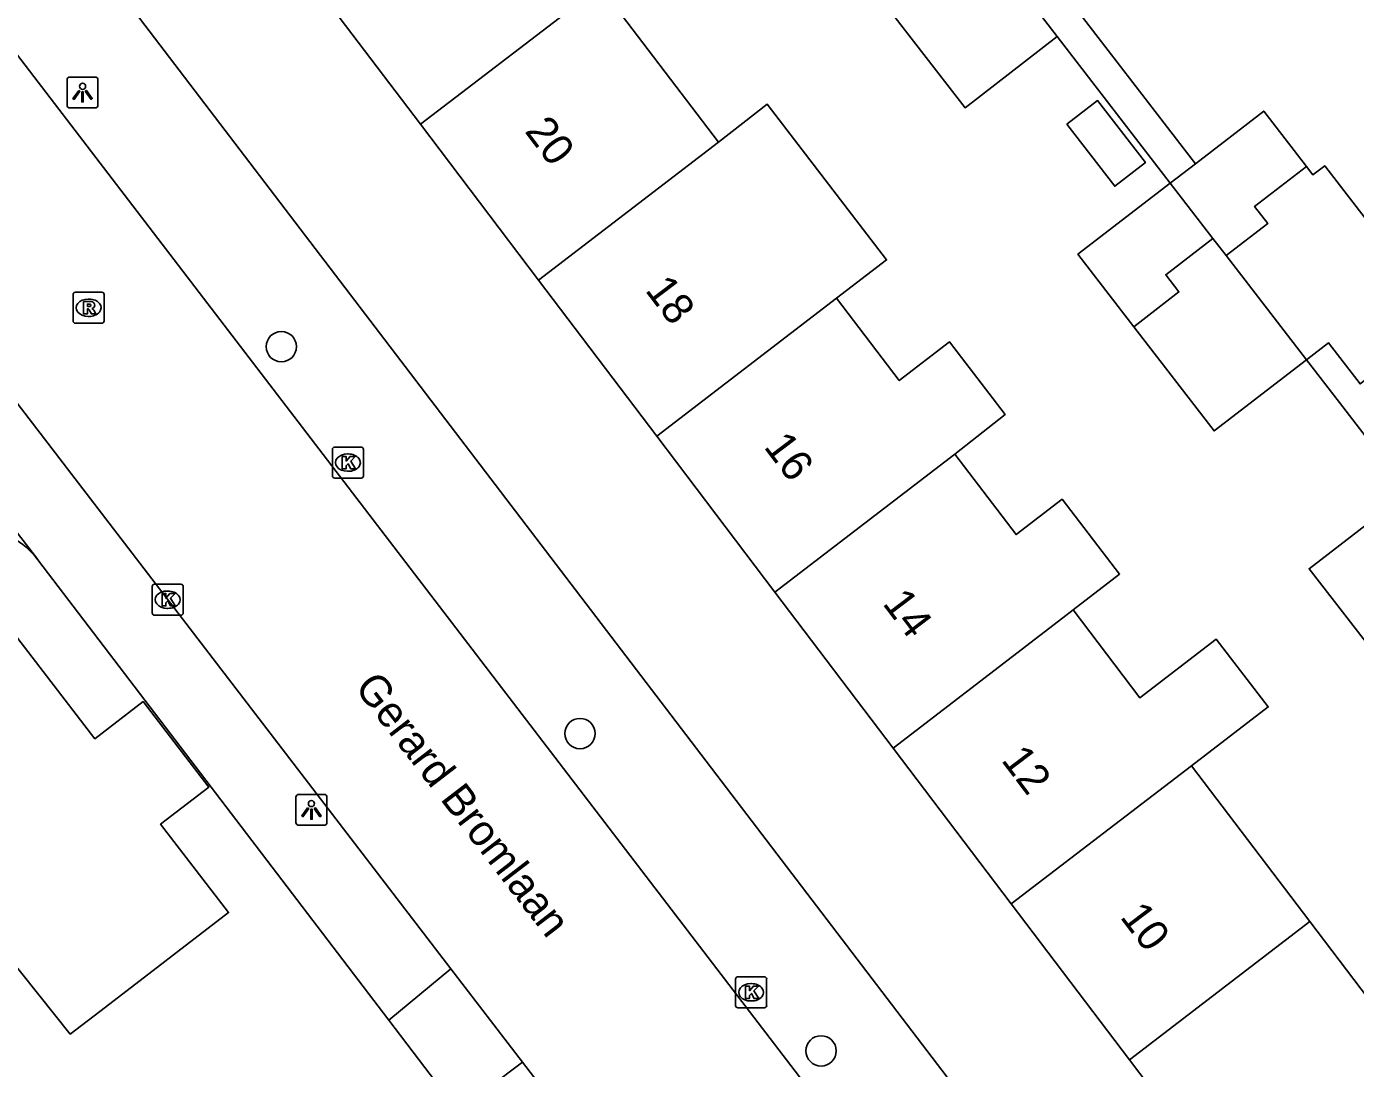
# Model space of a CAD drawing. Extents: x 159353 to 160616, y 385893 to 387321.
# Drawn here: x 159922.93 to 159965.77, y 386711.46 to 386745.06 of the extents above; entities that cross this region are included whole.
import ezdxf

# ---------------------------------------------------------------- set-up
doc = ezdxf.new("R2010")
doc.units = 0
for name, color, linetype in [('IMGEO_Boom', 7, 'Continuous'), ('IMGEO_Kolk', 7, 'Continuous'), ('IMGEO_Lichtpunt', 7, 'Continuous'), ('IMGEO_Openbare_ruimte_label', 7, 'Continuous'), ('IMGEO_Pand', 7, 'Continuous'), ('IMGEO_Pand_nummerreeks', 7, 'Continuous'), ('IMGEO_Rijbaan_lokaal_open', 7, 'Continuous'), ('IMGEO_Rioolput', 7, 'Continuous'), ('IMGEO_Voetpad_open', 7, 'Continuous')]:
    doc.layers.add(name, color=color, linetype=linetype)

msp = doc.modelspace()

# ---------------------------------------------------------------- linework, layer by layer
at = {"layer": 'IMGEO_Boom'}
for centre in [(159931.147, 386734.736), (159940.773, 386722.262), (159948.544, 386712.03)]:
    msp.add_circle(centre, 0.489, dxfattribs=at)
at = {"layer": 'IMGEO_Kolk'}
for p, q in [((159932.791, 386730.571), (159932.791, 386731.423)), ((159932.866, 386731.497), (159933.718, 386731.497)), ((159933.792, 386731.423), (159933.792, 386730.571)), ((159933.279, 386731.277), (159933.304, 386731.277)), ((159933.718, 386730.497), (159932.866, 386730.497)), ((159933.302, 386730.717), (159933.277, 386730.717)), ((159927.057, 386727.077), (159927.909, 386727.077)), ((159926.982, 386726.151), (159926.982, 386727.003)), ((159927.47, 386726.857), (159927.495, 386726.857)), ((159927.983, 386727.003), (159927.983, 386726.151)), ((159927.493, 386726.297), (159927.468, 386726.297)), ((159927.909, 386726.077), (159927.057, 386726.077)), ((159945.789, 386713.493), (159945.789, 386714.345)), ((159945.864, 386714.419), (159946.716, 386714.419)), ((159946.277, 386714.199), (159946.302, 386714.199)), ((159946.79, 386714.345), (159946.79, 386713.493)), ((159946.716, 386713.419), (159945.864, 386713.419)), ((159946.3, 386713.639), (159946.275, 386713.639))]:
    msp.add_line(p, q, dxfattribs=at)
for points in [[(159932.791, 386730.571), (159932.791, 386731.423)], [(159932.866, 386731.497), (159933.718, 386731.497)], [(159933.792, 386731.423), (159933.792, 386730.571)], [(159933.112, 386731.197), (159933.235, 386731.197), (159933.235, 386731.046), (159933.365, 386731.197), (159933.529, 386731.197), (159933.383, 386731.046), (159933.536, 386730.797), (159933.384, 386730.797), (159933.299, 386730.961), (159933.235, 386730.894), (159933.235, 386730.797), (159933.112, 386730.797), (159933.112, 386731.197)], [(159933.718, 386730.497), (159932.866, 386730.497)], [(159927.057, 386727.077), (159927.909, 386727.077)], [(159926.982, 386726.151), (159926.982, 386727.003)], [(159927.303, 386726.777), (159927.426, 386726.777), (159927.426, 386726.626), (159927.556, 386726.777), (159927.72, 386726.777), (159927.574, 386726.626), (159927.727, 386726.377), (159927.575, 386726.377), (159927.49, 386726.541), (159927.426, 386726.474), (159927.426, 386726.377), (159927.303, 386726.377), (159927.303, 386726.777)], [(159927.983, 386727.003), (159927.983, 386726.151)], [(159927.909, 386726.077), (159927.057, 386726.077)], [(159945.789, 386713.493), (159945.789, 386714.345)], [(159945.864, 386714.419), (159946.716, 386714.419)], [(159946.79, 386714.345), (159946.79, 386713.493)], [(159946.11, 386714.119), (159946.233, 386714.119), (159946.233, 386713.968), (159946.363, 386714.119), (159946.527, 386714.119), (159946.381, 386713.968), (159946.534, 386713.719), (159946.382, 386713.719), (159946.297, 386713.883), (159946.233, 386713.816), (159946.233, 386713.719), (159946.11, 386713.719), (159946.11, 386714.119)], [(159946.716, 386713.419), (159945.864, 386713.419)]]:
    msp.add_lwpolyline(points, dxfattribs=at)
for centre, start, end in [((159932.868, 386731.421), 91.552, 178.448), ((159932.868, 386731.421), 91.552, 178.448), ((159933.716, 386731.421), 1.552, 88.448), ((159933.716, 386731.421), 1.552, 88.448), ((159932.868, 386730.573), 181.552, 268.448), ((159932.868, 386730.573), 181.552, 268.448), ((159933.716, 386730.573), 271.552, 358.448), ((159933.716, 386730.573), 271.552, 358.448), ((159927.059, 386727.001), 91.552, 178.448), ((159927.059, 386727.001), 91.552, 178.448), ((159927.907, 386727.001), 1.552, 88.448), ((159927.907, 386727.001), 1.552, 88.448), ((159927.059, 386726.153), 181.552, 268.448), ((159927.059, 386726.153), 181.552, 268.448), ((159927.907, 386726.153), 271.552, 358.448), ((159927.907, 386726.153), 271.552, 358.448), ((159945.866, 386714.343), 91.552, 178.448), ((159945.866, 386714.343), 91.552, 178.448), ((159946.714, 386714.343), 1.552, 88.448), ((159946.714, 386714.343), 1.552, 88.448), ((159945.866, 386713.495), 181.552, 268.448), ((159945.866, 386713.495), 181.552, 268.448), ((159946.714, 386713.495), 271.552, 358.448), ((159946.714, 386713.495), 271.552, 358.448)]:
    msp.add_arc(centre, 0.0765, start, end, dxfattribs=at)
for centre, major_axis, ratio, start_param, end_param in [((159933.278, 386730.997), (-0.387, 0.002), 0.722429, 4.712389, 7.853982), ((159933.303, 386730.997), (-0.39, 0.002), 0.717154, 1.570796, 4.712389), ((159927.469, 386726.577), (-0.387, 0.002), 0.722429, 4.712389, 7.853982), ((159927.494, 386726.577), (-0.39, 0.002), 0.717154, 1.570796, 4.712389), ((159946.276, 386713.919), (-0.387, 0.002), 0.722429, 4.712389, 7.853982), ((159946.301, 386713.919), (-0.39, 0.002), 0.717154, 1.570796, 4.712389)]:
    msp.add_ellipse(centre, major_axis=major_axis, ratio=ratio, start_param=start_param, end_param=end_param, dxfattribs=at)
at = {"layer": 'IMGEO_Lichtpunt'}
for p, q in [((159924.24, 386743.332), (159924.24, 386742.525)), ((159924.24, 386743.332), (159924.24, 386742.525)), ((159925.142, 386743.427), (159924.334, 386743.427)), ((159925.142, 386743.427), (159924.334, 386743.427)), ((159925.236, 386742.525), (159925.236, 386743.332)), ((159925.236, 386742.525), (159925.236, 386743.332)), ((159924.334, 386742.431), (159925.142, 386742.431)), ((159924.334, 386742.431), (159925.142, 386742.431)), ((159931.619, 386720.206), (159931.619, 386719.399)), ((159931.619, 386720.206), (159931.619, 386719.399)), ((159932.521, 386720.301), (159931.713, 386720.301)), ((159932.521, 386720.301), (159931.713, 386720.301)), ((159932.615, 386719.399), (159932.615, 386720.206)), ((159932.615, 386719.399), (159932.615, 386720.206)), ((159931.713, 386719.305), (159932.521, 386719.305)), ((159931.713, 386719.305), (159932.521, 386719.305))]:
    msp.add_line(p, q, dxfattribs=at)
for points in [[(159924.614, 386742.996), (159924.653, 386742.968), (159924.465, 386742.706), (159924.427, 386742.733), (159924.614, 386742.996)], [(159924.716, 386742.948), (159924.763, 386742.948), (159924.763, 386742.626), (159924.716, 386742.626), (159924.716, 386742.948)], [(159924.826, 386742.968), (159924.864, 386742.995), (159925.051, 386742.733), (159925.012, 386742.705), (159924.826, 386742.968)], [(159931.993, 386719.87), (159932.032, 386719.842), (159931.844, 386719.58), (159931.806, 386719.607), (159931.993, 386719.87)], [(159932.095, 386719.822), (159932.142, 386719.822), (159932.142, 386719.5), (159932.095, 386719.5), (159932.095, 386719.822)], [(159932.205, 386719.842), (159932.243, 386719.869), (159932.43, 386719.607), (159932.391, 386719.579), (159932.205, 386719.842)]]:
    msp.add_lwpolyline(points, dxfattribs=at)
for centre in [(159924.739, 386743.13), (159932.118, 386720.004)]:
    msp.add_circle(centre, 0.0994, dxfattribs=at)
for centre, start, end in [((159924.334, 386743.332), 90, 180), ((159924.334, 386743.332), 90, 180), ((159925.142, 386743.332), 0, 90), ((159925.142, 386743.332), 0, 90), ((159924.334, 386742.525), 180, 270), ((159924.334, 386742.525), 180, 270), ((159925.142, 386742.525), 270, 0), ((159925.142, 386742.525), 270, 360), ((159931.713, 386720.206), 90, 180), ((159931.713, 386720.206), 90, 180), ((159932.521, 386720.206), 0, 90), ((159932.521, 386720.206), 0, 90), ((159931.713, 386719.399), 180, 270), ((159931.713, 386719.399), 180, 270), ((159932.521, 386719.399), 270, 0), ((159932.521, 386719.399), 270, 360)]:
    msp.add_arc(centre, 0.0946, start, end, dxfattribs=at)
at = {"layer": 'IMGEO_Pand'}
for points in [[(159953.485, 386748.2), (159956.159, 386744.73)], [(159935.63, 386741.909), (159931.822, 386746.937)], [(159941.421, 386746.351), (159935.63, 386741.909)], [(159941.421, 386746.351), (159945.233, 386741.325)], [(159956.159, 386744.73), (159953.185, 386742.437), (159950.937, 386745.353)], [(159945.233, 386741.325), (159946.803, 386742.555), (159950.655, 386737.534), (159949.046, 386736.3)], [(159956.47, 386741.906), (159958.011, 386739.909), (159958.999, 386740.671), (159957.459, 386742.668), (159956.47, 386741.906)], [(159964.187, 386740.548), (159962.814, 386742.331), (159960.613, 386740.635)], [(159939.44, 386736.88), (159935.63, 386741.909)], [(159939.44, 386736.88), (159945.233, 386741.325)], [(159960.613, 386740.635), (159959.799, 386740.008)], [(159964.187, 386740.548), (159962.515, 386739.259), (159962.942, 386738.705), (159961.601, 386737.671)], [(159968.605, 386735.602), (159964.779, 386740.568), (159964.398, 386740.274), (159964.187, 386740.548)], [(159958.622, 386735.375), (159956.821, 386737.713), (159959.799, 386740.008)], [(159959.799, 386740.008), (159961.174, 386738.225)], [(159958.622, 386735.375), (159960.08, 386736.498), (159959.652, 386737.053), (159961.174, 386738.225)], [(159961.174, 386738.225), (159961.601, 386737.671)], [(159961.601, 386737.671), (159964.189, 386734.313)], [(159943.248, 386731.852), (159939.44, 386736.88)], [(159943.248, 386731.852), (159949.046, 386736.3)], [(159949.046, 386736.3), (159951.063, 386733.641), (159952.686, 386734.887), (159954.477, 386732.551), (159952.858, 386731.274)], [(159964.189, 386734.313), (159961.209, 386732.017), (159958.622, 386735.375)], [(159966.282, 386733.812), (159965.92, 386733.533), (159964.898, 386734.86), (159964.189, 386734.313)], [(159947.058, 386726.823), (159943.248, 386731.852)], [(159952.858, 386731.274), (159947.058, 386726.823)], [(159956.668, 386726.251), (159958.167, 386727.402), (159956.312, 386729.817), (159954.827, 386728.678), (159952.858, 386731.274)], [(159966.087, 386725.225), (159964.275, 386727.577), (159967.479, 386730.047)], [(159947.058, 386726.823), (159950.866, 386721.795)], [(159950.866, 386721.795), (159956.332, 386725.988), (159956.668, 386726.251)], [(159956.668, 386726.251), (159958.823, 386723.411), (159961.284, 386725.3), (159962.956, 386723.121), (159960.483, 386721.223)], [(159922.282, 386715.161), (159924.345, 386712.572), (159925.479, 386713.443), (159929.444, 386716.488), (159927.255, 386719.338), (159928.811, 386720.536), (159926.689, 386723.291), (159925.137, 386722.095), (159922.511, 386725.514), (159917.366, 386721.563)], [(159954.675, 386716.767), (159950.866, 386721.795)], [(159960.483, 386721.223), (159954.675, 386716.767)], [(159964.296, 386716.197), (159960.483, 386721.223)], [(159954.675, 386716.767), (159958.484, 386711.738)], [(159958.484, 386711.738), (159964.296, 386716.197)], [(159964.296, 386716.197), (159968.108, 386711.171)], [(159962.293, 386706.71), (159958.484, 386711.738)]]:
    msp.add_lwpolyline(points, dxfattribs=at)
at = {"layer": 'IMGEO_Rijbaan_lokaal_open'}
for points in [[(159916.743, 386751.841), (159951.177, 386706.84)], [(159936.615, 386714.671), (159921.881, 386733.882), (159916.907, 386740.343)], [(159936.615, 386714.671), (159938.923, 386711.662)], [(159945.773, 386702.73), (159938.923, 386711.662)]]:
    msp.add_lwpolyline(points, dxfattribs=at)
at = {"layer": 'IMGEO_Rioolput'}
for p, q in [((159924.509, 386736.49), (159925.361, 386736.49)), ((159924.434, 386735.564), (159924.434, 386736.416)), ((159924.922, 386736.27), (159924.947, 386736.27)), ((159925.435, 386736.416), (159925.435, 386735.564)), ((159924.945, 386735.71), (159924.92, 386735.71)), ((159925.361, 386735.49), (159924.509, 386735.49))]:
    msp.add_line(p, q, dxfattribs=at)
for points in [[(159924.509, 386736.49), (159925.361, 386736.49)], [(159924.434, 386735.564), (159924.434, 386736.416)], [(159925.023, 386736.188), (159924.771, 386736.19), (159924.771, 386735.79)], [(159924.949, 386736.109), (159924.895, 386736.109), (159924.895, 386736.028)], [(159924.895, 386736.028), (159924.947, 386736.028)], [(159925.435, 386736.416), (159925.435, 386735.564)], [(159924.771, 386735.79), (159924.895, 386735.79), (159924.895, 386735.952), (159924.906, 386735.952)], [(159924.953, 386735.923), (159925.024, 386735.79), (159925.164, 386735.79), (159925.099, 386735.916)], [(159925.361, 386735.49), (159924.509, 386735.49)]]:
    msp.add_lwpolyline(points, dxfattribs=at)
for centre, radius, start, end in [((159924.511, 386736.414), 0.0765, 91.552, 178.448), ((159924.511, 386736.414), 0.0765, 91.552, 178.448), ((159925.359, 386736.414), 0.0765, 1.552, 88.448), ((159925.359, 386736.414), 0.0765, 1.552, 88.448), ((159924.931, 386736.217), 0.19, 274.7715, 282.9687), ((159924.955, 386736.013), 0.0964, 77.0061, 93.1865), ((159924.969, 386736.07), 0.0378, 276.6634, 79.6772), ((159925.022, 386736.078), 0.109, 350.3612, 89.416), ((159925.02, 386736.078), 0.112, 277.5842, 350.9817), ((159924.905, 386735.899), 0.0533, 26.0293, 88.6989), ((159925.004, 386735.863), 0.108, 29.5134, 73.7905), ((159924.511, 386735.566), 0.0765, 181.552, 268.448), ((159924.511, 386735.566), 0.0765, 181.552, 268.448), ((159925.359, 386735.566), 0.0765, 271.552, 358.448), ((159925.359, 386735.566), 0.0765, 271.552, 358.448)]:
    msp.add_arc(centre, radius, start, end, dxfattribs=at)
for centre, major_axis, ratio, start_param, end_param in [((159924.921, 386735.99), (-0.387, 0.002), 0.722429, 4.712389, 7.853982), ((159924.946, 386735.99), (-0.39, 0.002), 0.717154, 1.570796, 4.712389)]:
    msp.add_ellipse(centre, major_axis=major_axis, ratio=ratio, start_param=start_param, end_param=end_param, dxfattribs=at)
at = {"layer": 'IMGEO_Voetpad_open'}
for points in [[(159969.905, 386688.499), (159923.02, 386750), (159912.2, 386764.193)], [(159960.613, 386740.635), (159956.175, 386746.396)], [(159959.799, 386740.008), (159956.159, 386744.73)], [(159917.563, 386735.271), (159917.574, 386735.273), (159923.301, 386727.877), (159923.296, 386727.867)], [(159964.189, 386734.313), (159965.251, 386732.935), (159967.479, 386730.047)], [(159923.296, 386727.867), (159934.607, 386713.023)], [(159934.607, 386713.023), (159936.615, 386714.671)], [(159936.73, 386710.236), (159934.607, 386713.023)], [(159938.923, 386711.662), (159936.84, 386710.099)]]:
    msp.add_lwpolyline(points, dxfattribs=at)
msp.add_arc((159921.101, 386726.197), 2.758, 37.2767, 127.7255, dxfattribs=at)

# ---------------------------------------------------------------- texts
at = {"layer": 'IMGEO_Openbare_ruimte_label'}
msp.add_text('Gerard Bromlaan', height=1, rotation=307.5686, dxfattribs=at).set_placement((159933.481, 386723.745))
at = {"layer": 'IMGEO_Pand_nummerreeks'}
for s, p in [('20', (159938.967, 386741.677)), ('18', (159942.849, 386736.552)), ('16', (159946.674, 386731.503)), ('14', (159950.501, 386726.451)), ('12', (159954.327, 386721.401)), ('10', (159958.157, 386716.344))]:
    msp.add_text(s, height=1, rotation=307.143, dxfattribs=at).set_placement(p)

doc.saveas('drawing.dxf')
